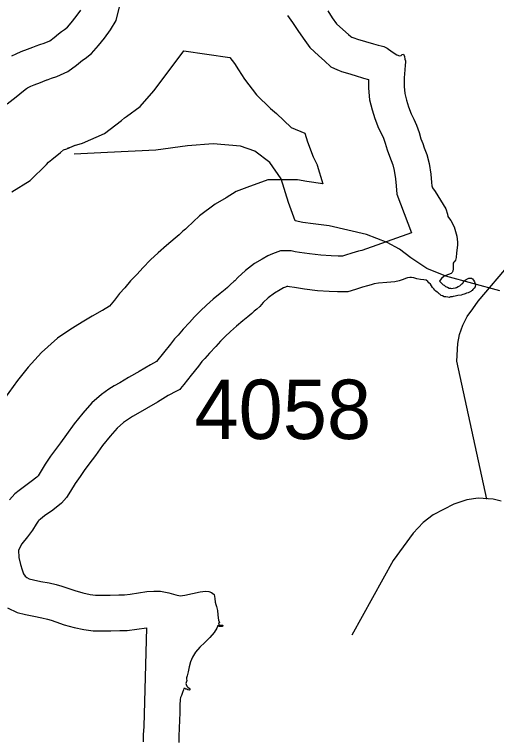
# Model space of a CAD drawing. Extents: x 1662474 to 1856135, y 779280 to 917889.
# Drawn here: x 1742379 to 1743393, y 796196 to 797724 of the extents above; entities that cross this region are included whole.
import ezdxf

# ---------------------------------------------------------------- set-up
doc = ezdxf.new("R2010")
doc.units = 0
for name, color, linetype in [('Exist Hydrographic Buffer Line', 7, 'Continuous'), ('Exist Hydrographic Lake Shore', 7, 'Continuous'), ('Exist Hydrographic Misc Water Feature', 7, 'Continuous'), ('Exist Road Non-System Type 51', 7, 'Continuous'), ('Exist Road Secondary Type 51 Attributed', 7, 'Continuous'), ('Exist Road Secondary Type 51 Number Label', 7, 'Continuous')]:
    doc.layers.add(name, color=color, linetype=linetype)

msp = doc.modelspace()

# ---------------------------------------------------------------- linework, layer by layer
at = {"layer": 'Exist Hydrographic Buffer Line'}
for points in [[(1742441.2, 797585), (1742449.2, 797587.8), (1742456.2, 797590.3), (1742467.8, 797594.2), (1742491.1, 797604.2), (1742509.1, 797618.1), (1742517.5, 797625.2), (1742521.4, 797628.1), (1742527.1, 797632.1), (1742540.9, 797642.1), (1742555.6, 797659.2), (1742568, 797675), (1742580.8, 797692.2), (1742592.4, 797712.1), (1742600.2, 797743.2)], [(1742952.9, 797722.5), (1742963.8, 797707.7), (1742975.2, 797690.9), (1742985.8, 797674.6), (1743000.5, 797655.2), (1743018.9, 797637.5), (1743030.7, 797627.2), (1743044.5, 797614.1), (1743058.7, 797608.1), (1743060.8, 797607.2), (1743066.7, 797604.6), (1743079.1, 797600.8), (1743095.8, 797596.1), (1743112.9, 797590.8), (1743123.6, 797587.8), (1743123.3, 797569.5), (1743126, 797544.9), (1743131.3, 797523.6), (1743137.2, 797505.4), (1743144.6, 797485.3), (1743151.7, 797471.6), (1743155, 797463.9), (1743158.7, 797453.4), (1743162.8, 797439.4), (1743167.6, 797426.3), (1743171.2, 797417.1), (1743174.8, 797407.7), (1743177.5, 797395.8), (1743180.3, 797378.9), (1743181.7, 797363.9), (1743183.5, 797346.5), (1743214, 797264.6)], [(1742490, 797443.2), (1742498.7, 797446.2), (1742505.1, 797448.5), (1742521.3, 797453.9), (1742567.9, 797473.9), (1742603.5, 797501.5), (1742610.2, 797507.2), (1742614, 797509.8), (1742643.3, 797531), (1742671.6, 797564), (1742687.2, 797583.9), (1742734.9, 797648.2)], [(1742734.9, 797648.2), (1742832, 797633.8), (1742841.3, 797621.2), (1742850.1, 797608.1), (1742862.9, 797588.4), (1742888.1, 797555.1), (1742917.7, 797526.8), (1742929.7, 797516.3), (1742961.1, 797486.5), (1742989.5, 797474.6), (1742995.5, 797456.3), (1743006.9, 797424.9), (1743015.7, 797408), (1743015.9, 797407.5), (1743027.4, 797368.2)], [(1742363.2, 797536.5), (1742381.7, 797551.4), (1742397.3, 797563.8), (1742403.7, 797569), (1742405.9, 797570.1), (1742413.2, 797573.7), (1742420.2, 797576.6), (1742433.5, 797581.5), (1742446.5, 797587.1)], [(1742372.8, 797351.2), (1742411.3, 797375.3), (1742445.7, 797408.7), (1742449.8, 797413.7), (1742457, 797419.4), (1742475.2, 797434.1), (1742482, 797439.5), (1742488.9, 797442), (1742505.9, 797449.4)], [(1743027.4, 797368.2), (1742993.6, 797373.2), (1742974.1, 797376.8), (1742911.4, 797376.8), (1742867.7, 797360.6), (1742845.3, 797351.6), (1742823.8, 797338.9), (1742800.6, 797325.3), (1742768.1, 797300.9), (1742741.1, 797275.7), (1742738.3, 797272.6), (1742733, 797268.3), (1742725, 797260.4), (1742716.5, 797253.7), (1742698.4, 797238.4), (1742680.8, 797222.8), (1742665, 797207.7), (1742648.5, 797191.2), (1742636.9, 797178.2), (1742623, 797163.7), (1742610.5, 797149.4), (1742599.8, 797137.5), (1742589, 797123.4), (1742578.4, 797110.3), (1742563.6, 797101.5)], [(1743214, 797264.6), (1743109.7, 797227.7), (1743102.6, 797226.4), (1743088.8, 797221.9), (1743075.4, 797218), (1743068.7, 797215.7), (1743068.4, 797215.7), (1743060.1, 797215.5), (1743045.2, 797216.4), (1743023.6, 797217.8), (1742999.2, 797220.8), (1742978.5, 797223.8), (1742969.3, 797225.2), (1742960.7, 797226.8), (1742938.2, 797226.8), (1742921.7, 797220.7), (1742911.7, 797216.6), (1742899.8, 797209.6), (1742883.9, 797200.3), (1742864.5, 797185.7), (1742848.4, 797170.7), (1742842, 797163.6), (1742840.5, 797162.2), (1742833.1, 797156.3), (1742826.6, 797149.9), (1742822.1, 797145.9), (1742811.3, 797137.4), (1742796.5, 797125), (1742782.4, 797112.4), (1742769.8, 797100.4), (1742757.7, 797088.2), (1742747.1, 797076.4), (1742733.6, 797062.3), (1742722.7, 797049.8), (1742715.3, 797041.7), (1742706.9, 797030.6), (1742691.9, 797012.1), (1742677.7, 796994.2), (1742664.8, 796987.2), (1742640.7, 796972.8)], [(1742568.2, 797104.1), (1742542.2, 797089.4), (1742524.5, 797078.7), (1742511.9, 797071.5), (1742494.9, 797060.9), (1742469.1, 797043.2), (1742435.1, 797013.2), (1742407.4, 796981.8), (1742385, 796953.8), (1742366.9, 796928.9), (1742355.4, 796913.2), (1742343.2, 796897.5), (1742330.4, 796878.6), (1742317, 796858.9), (1742314, 796853.9), (1742306.6, 796848.6), (1742299.3, 796842.9), (1742277.9, 796827.8), (1742247.8, 796793.1), (1742234.4, 796772.3), (1742229.1, 796763.9), (1742228.7, 796763.3), (1742205.8, 796736.6), (1742150.4, 796628.8)], [(1742642.2, 796973.7), (1742618.2, 796960), (1742600.2, 796949.1), (1742588.5, 796942.5), (1742577.2, 796935.5), (1742561.5, 796924.7), (1742541.4, 796906.9), (1742522.3, 796885.3), (1742504.3, 796862.9), (1742488.1, 796840.6), (1742475.2, 796822.9), (1742464.5, 796809.1), (1742454.5, 796794.4), (1742443.2, 796777.7), (1742432.6, 796760.4), (1742428, 796753.2), (1742425.4, 796750.3), (1742413.8, 796741.1), (1742396.9, 796728.7), (1742388.6, 796722.3), (1742379.2, 796715.7), (1742368.1, 796702.9)], [(1742363.8, 796475.4), (1742384, 796465.6), (1742402, 796461.5), (1742419, 796457.8), (1742436, 796454.5), (1742448.2, 796451.7), (1742455.9, 796449.6), (1742465.8, 796446.1), (1742483.1, 796440), (1742504.4, 796434), (1742524.4, 796429.9), (1742544.1, 796426.8), (1742562.4, 796427.1), (1742581.2, 796427.1), (1742600.1, 796427.7), (1742615.5, 796428), (1742656.5, 796433.3)], [(1742656.5, 796433.3), (1742650.4, 796225.4), (1742649.4, 796208.2), (1742649.1, 796193.2)]]:
    msp.add_lwpolyline(points, dxfattribs=at)
at = {"layer": 'Exist Hydrographic Lake Shore'}
for points in [[(1742416.8, 797655.9), (1742424.4, 797658.6), (1742431.8, 797661.2), (1742441.1, 797664.3), (1742452.8, 797669.3), (1742461.9, 797676.4), (1742470.9, 797684), (1742477.6, 797689), (1742483.6, 797693.2), (1742489.8, 797697.6), (1742497.6, 797706.8), (1742508.4, 797720.5), (1742518.1, 797733.6)], [(1743037.8, 797732.3), (1743047.2, 797717.6), (1743056.6, 797705.2), (1743069.5, 797692.9), (1743081.2, 797682.7), (1743086.2, 797677.9), (1743088.6, 797676.9), (1743091, 797675.9), (1743092.9, 797675.1), (1743100.5, 797672.7), (1743117, 797668), (1743134.1, 797662.8), (1743144.2, 797659.9), (1743150.1, 797658.8), (1743155.6, 797657.2), (1743163.2, 797653.3), (1743173.8, 797645.9), (1743183.1, 797639.6), (1743188.6, 797637.3), (1743192.1, 797638.1), (1743194.8, 797640.2), (1743197.6, 797640.7), (1743199.1, 797636), (1743200.2, 797630.4), (1743201.2, 797626.8), (1743201.2, 797623.9), (1743200.8, 797618.1), (1743200, 797607.9), (1743198.6, 797591.1), (1743198.4, 797573), (1743200, 797558), (1743203.4, 797544.4), (1743208.1, 797529.9), (1743213.4, 797515.5), (1743219.4, 797503.9), (1743224.9, 797491.4), (1743230.1, 797476.4), (1743234.1, 797462.8), (1743237.8, 797452.8), (1743241.1, 797444.1), (1743246.6, 797429.7), (1743251.1, 797410.5), (1743254.8, 797388.5), (1743256.4, 797371.1), (1743257.1, 797363.6), (1743258.5, 797359.9), (1743264, 797351.8), (1743275.5, 797333.9), (1743286.2, 797315.5), (1743290, 797304.5), (1743290.5, 797299.5), (1743292.1, 797296.9), (1743296.8, 797291.1), (1743303.9, 797277.2), (1743309.6, 797258), (1743310.8, 797244.9), (1743310.8, 797238.9), (1743308.9, 797223.1), (1743307.9, 797212.9), (1743306.8, 797207.1), (1743304.6, 797204.8), (1743303.4, 797202.9), (1743302, 797201.1), (1743302, 797197.1), (1743302, 797189.2), (1743301.2, 797184), (1743299.6, 797181.6), (1743297.4, 797179.6), (1743292.1, 797177.2), (1743283.1, 797173.5), (1743277.4, 797168.8), (1743274.5, 797164.9), (1743273.1, 797162.8), (1743275.2, 797160.9), (1743277.9, 797158.3), (1743280.8, 797155.7), (1743282.9, 797154.4), (1743286, 797152.2), (1743289.8, 797150.4), (1743293.6, 797148.6), (1743296, 797148.1), (1743298.4, 797147.8), (1743302, 797148.3), (1743306.5, 797148.9), (1743309.1, 797149.9), (1743312.2, 797151.8), (1743315.8, 797153.6), (1743318.9, 797156.2), (1743320.4, 797157.2), (1743322, 797159.1), (1743323.2, 797160.4), (1743325.1, 797163.8), (1743329.1, 797166.7), (1743334.9, 797169.3), (1743340.1, 797169.8), (1743342.8, 797168.2), (1743344.9, 797164.9), (1743346.6, 797161.7)], [(1742373.1, 797637.6), (1742382.1, 797642), (1742392.9, 797646.5), (1742405.8, 797651.2), (1742416.8, 797655.9)], [(1743346.6, 797161.7), (1743347.8, 797159.6), (1743348.2, 797157.8), (1743348.8, 797155.9), (1743348.5, 797151.2), (1743346.4, 797148.3), (1743343.5, 797145.4), (1743341.9, 797143.6), (1743340.4, 797142.6), (1743338.8, 797141.5), (1743335.9, 797139.7), (1743333.2, 797138.9), (1743330.1, 797138.1), (1743327.2, 797136.8), (1743325.1, 797136), (1743322, 797134.9), (1743318.4, 797133.9), (1743312, 797132.8), (1743305.8, 797131.5), (1743301.8, 797130.8), (1743299.6, 797130.5), (1743296.2, 797130.2), (1743293.6, 797128.9), (1743290.5, 797129.2), (1743286.2, 797129.9), (1743282.9, 797130.5), (1743279.2, 797132.1), (1743276.9, 797133.1), (1743274, 797135.8), (1743272.1, 797136.8), (1743270, 797138.6), (1743267.9, 797139.9), (1743265.2, 797142.3), (1743263.2, 797144.1), (1743260.9, 797146.8), (1743258.5, 797149.6), (1743256.4, 797153.3), (1743254, 797156.7), (1743250.9, 797159.9), (1743248.8, 797162.5), (1743244.9, 797164.9), (1743240.4, 797165.6), (1743233.2, 797166.7), (1743225.6, 797168.2), (1743219.4, 797170.1), (1743214.4, 797171.1), (1743210.5, 797171.1), (1743206, 797170.1), (1743201.5, 797168.8), (1743196.8, 797166.7), (1743192.6, 797165.1), (1743188.1, 797163.6), (1743179, 797161.9), (1743161.9, 797160.4), (1743144.9, 797159.1), (1743135.4, 797157.2), (1743129.4, 797155.1), (1743121.2, 797153.6), (1743110.8, 797150.2), (1743098.1, 797146.5), (1743087.4, 797142.8), (1743080, 797141), (1743074.8, 797140.7), (1743069.2, 797140.7), (1743058.7, 797140.4), (1743040.6, 797141.5), (1743016.5, 797143.1), (1742989.1, 797146.5), (1742967.6, 797149.6), (1742957.1, 797151.2), (1742954, 797151.8), (1742951.6, 797151.8), (1742948.8, 797150.7), (1742944.9, 797149.1), (1742937.8, 797144.9), (1742925.6, 797137.8), (1742912.8, 797128.1), (1742902, 797118.1), (1742894.8, 797110), (1742888.4, 797104.5), (1742883.1, 797100.3), (1742877.9, 797095.1), (1742870, 797088.2), (1742858.8, 797079.3), (1742845.6, 797068.2), (1742833.2, 797057.2), (1742822.2, 797046.8), (1742812.2, 797036.8), (1742802.2, 797025.5), (1742788.9, 797011.6), (1742778.8, 797000), (1742773.1, 796993.8), (1742765.9, 796984.2), (1742750.4, 796965.1), (1742735.1, 796945.9), (1742728.2, 796937.3), (1742726.5, 796935.4), (1742719.4, 796931.5), (1742702, 796922.1), (1742679.2, 796908.4)], [(1742679.2, 796908.4), (1742656.1, 796895.3), (1742638, 796884.3), (1742626.8, 796878), (1742618.4, 796872.8), (1742607.6, 796865.4), (1742594.5, 796853.8), (1742579.8, 796837.1), (1742564, 796817.4), (1742548.8, 796796.4), (1742535.1, 796777.8), (1742525.1, 796764.9), (1742516.5, 796752.2), (1742506.2, 796737.1), (1742496.2, 796720.8), (1742488.1, 796707.9), (1742477.1, 796695.6), (1742459.2, 796681.4), (1742442, 796668.8), (1742433.2, 796662), (1742429.9, 796659.6), (1742428.2, 796657.8), (1742424.4, 796651.8), (1742416.5, 796639.1), (1742406.2, 796624.7), (1742393.9, 796610.2), (1742386.9, 796596.6), (1742387.4, 796581.1), (1742391.2, 796566.9), (1742394.5, 796555.1), (1742397.4, 796547), (1742400.8, 796542.1), (1742404.4, 796539.1), (1742409.1, 796536.8), (1742418.4, 796534.7), (1742434.1, 796531.2), (1742451.6, 796527.9), (1742466.4, 796524.4), (1742478.1, 796521.3), (1742490.8, 796516.8), (1742505.8, 796511.6), (1742522.2, 796506.9), (1742537.8, 796503.7), (1742549.2, 796501.9), (1742561.6, 796502.1), (1742580, 796502.1), (1742598.1, 796502.7), (1742609.9, 796502.9), (1742622, 796504.5), (1742639.4, 796506.9), (1742657.1, 796510), (1742671.9, 796510.8), (1742686, 796510.2), (1742703.6, 796506.9), (1742718, 796502.9), (1742727.5, 796500.8), (1742737.2, 796501.9), (1742753.2, 796505.6), (1742769.5, 796509.2), (1742780.2, 796510.2), (1742787.6, 796509.8), (1742793.4, 796507.9), (1742798.6, 796503.7), (1742800, 796495.3), (1742800.8, 796487.2), (1742802, 796482.7), (1742803.6, 796478), (1742805.8, 796469.6), (1742806.8, 796460.7), (1742807.5, 796454.1), (1742808.1, 796449.6), (1742809.1, 796446.2), (1742809.9, 796443.9), (1742808.1, 796443.1), (1742808.4, 796440.4), (1742810.5, 796439.1), (1742813.4, 796439.1), (1742817, 796438.9), (1742816.5, 796436), (1742814.1, 796436), (1742812, 796436), (1742809.6, 796436.2), (1742806.8, 796438.1), (1742804.4, 796432.9), (1742798.6, 796423.4), (1742789.8, 796412.9), (1742778.8, 796402.7), (1742768.5, 796392.4), (1742759.5, 796382.4), (1742753.2, 796371.9), (1742748.8, 796361.8), (1742745.9, 796351.2), (1742744, 796340.8), (1742742, 796332.3), (1742740.6, 796328.4), (1742740.4, 796325.2), (1742741.6, 796322.4), (1742740.6, 796320.2), (1742739.4, 796316.3), (1742739.9, 796313.9)], [(1742739.9, 796313.9), (1742741.6, 796310.8), (1742743.2, 796308.7), (1742745.6, 796306.9), (1742748.2, 796305), (1742745.9, 796302.4), (1742743.2, 796302.7), (1742741.1, 796304), (1742739.4, 796304.5), (1742737.2, 796305.8), (1742734.9, 796305.3), (1742734.1, 796302.9), (1742732, 796297.1), (1742729.9, 796291.1), (1742728.2, 796286.4), (1742727.5, 796282.4), (1742727.2, 796278.2), (1742726.5, 796274.9), (1742726.2, 796271.2), (1742726.5, 796265.1), (1742726.5, 796254.4), (1742725.9, 796239.1), (1742725.4, 796222.1), (1742724.4, 796205.3), (1742724.1, 796191.9)]]:
    msp.add_lwpolyline(points, dxfattribs=at)
at = {"layer": 'Exist Hydrographic Misc Water Feature'}
msp.add_lwpolyline([(1743400.2, 797142.9), (1743286.4, 797173.8), (1743246.4, 797190.1), (1743212.6, 797212.5), (1743188.8, 797230.7), (1743162.9, 797244.8), (1743119.1, 797261.2), (1743041.1, 797279.8), (1743007.1, 797284.1), (1742985.2, 797286.3), (1742969.2, 797290.4), (1742955.4, 797328.5), (1742939.8, 797378.7), (1742916.3, 797412.9), (1742884.3, 797437.1), (1742854.5, 797447.4), (1742796.5, 797451.9), (1742742.4, 797448.3), (1742676.3, 797438.9), (1742574.2, 797433.7), (1742504.3, 797430.3)], dxfattribs=at)
at = {"layer": 'Exist Road Non-System Type 51'}
msp.add_lwpolyline([(1743372.6, 796704.5), (1743309.6, 796995), (1743311.5, 797032.2), (1743314.9, 797050.7), (1743322.2, 797070.6), (1743331.1, 797088.8), (1743343, 797105), (1743354.5, 797120.8), (1743422.2, 797200.8), (1743492.1, 797261.9), (1743568.9, 797311.9), (1743641.1, 797355.9), (1743725.1, 797399.5), (1743810.4, 797427.9)], dxfattribs=at)
at = {"layer": 'Exist Road Secondary Type 51 Attributed'}
msp.add_lwpolyline([(1743403.1, 796699.9), (1743385.8, 796704), (1743354.4, 796706.3), (1743330.3, 796702.6), (1743303.4, 796693.5), (1743260.1, 796671.4), (1743238.7, 796655), (1743217.7, 796632.7), (1743175.4, 796575.3), (1743088.4, 796417.9)], dxfattribs=at)

# ---------------------------------------------------------------- texts
at = {"layer": 'Exist Road Secondary Type 51 Number Label'}
msp.add_text('4058', height=125, dxfattribs=at).set_placement((1742757.3, 796830.8))

doc.saveas('drawing.dxf')
